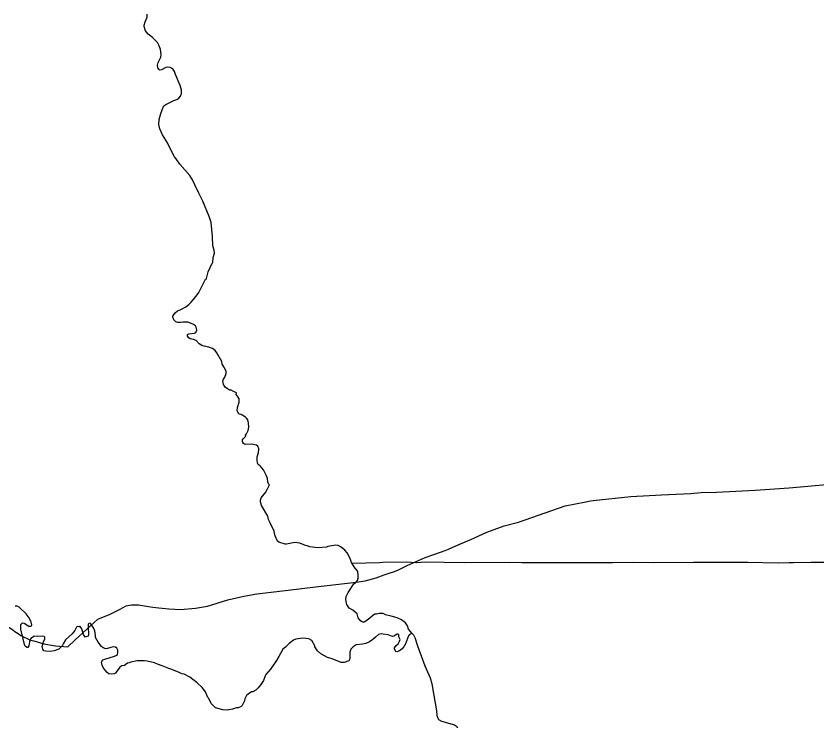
# Model space of a CAD drawing. Extents: x 0 to 2603, y -226 to 830.
# Drawn here: x 273.63 to 287.25, y 628.19 to 640.19 of the extents above; entities that cross this region are included whole.
import ezdxf

# ---------------------------------------------------------------- set-up
doc = ezdxf.new("R2010")
doc.units = 0
for name, color, linetype in [('CT_TSH_Map_Districts', 7, 'Continuous'), ('CT_TSH_Map_Town_Limits', 7, 'Continuous'), ('CT_TSH_Map_US_and_State_Routes', 7, 'Continuous')]:
    doc.layers.add(name, color=color, linetype=linetype)

msp = doc.modelspace()

# ---------------------------------------------------------------- linework, layer by layer
at = {"layer": 'CT_TSH_Map_Districts'}
for points in [[(276.689, 634.664), (276.648, 634.686), (276.59, 634.695), (276.567, 634.71), (276.542, 634.742), (276.541, 634.756), (276.544, 634.767), (276.565, 634.778), (276.664, 634.793), (276.686, 634.802), (276.701, 634.844), (276.694, 634.895), (276.679, 634.917), (276.644, 634.94), (276.594, 634.964), (276.55, 634.978), (276.467, 634.981), (276.429, 634.975), (276.382, 634.975), (276.346, 634.986), (276.314, 635.02), (276.297, 635.063), (276.297, 635.081), (276.303, 635.095), (276.333, 635.138), (276.376, 635.171), (276.428, 635.192), (276.516, 635.238), (276.569, 635.278), (276.601, 635.314), (276.642, 635.358), (276.71, 635.443), (276.738, 635.485), (276.758, 635.529), (276.85, 635.711), (276.862, 635.713), (276.865, 635.723), (276.896, 635.834), (276.964, 635.985), (276.977, 635.994), (276.983, 636.077), (277.004, 636.155), (276.997, 636.204), (276.976, 636.277), (276.97, 636.438), (276.946, 636.677), (276.914, 636.774), (276.802, 637.037), (276.735, 637.172), (276.67, 637.317), (276.627, 637.4), (276.582, 637.475), (276.415, 637.668), (276.353, 637.756), (276.323, 637.794), (276.255, 637.921), (276.205, 638.032), (276.12, 638.165), (276.076, 638.269), (276.057, 638.341), (276.063, 638.427), (276.089, 638.528), (276.13, 638.636), (276.141, 638.658), (276.174, 638.684), (276.313, 638.753), (276.364, 638.77), (276.398, 638.792), (276.423, 638.822), (276.44, 638.871), (276.44, 638.926), (276.418, 639.007), (276.338, 639.191), (276.321, 639.243), (276.301, 639.281), (276.273, 639.303), (276.249, 639.313), (276.208, 639.319), (276.174, 639.314), (276.1, 639.272), (276.075, 639.268), (276.06, 639.276), (276.038, 639.305), (276.035, 639.351), (276.046, 639.398), (276.09, 639.49), (276.095, 639.535), (276.083, 639.619), (276.063, 639.682), (276.033, 639.735), (276.006, 639.767), (275.946, 639.823), (275.873, 639.878), (275.827, 639.935), (275.809, 640.008), (275.808, 640.035), (275.823, 640.087), (275.856, 640.171), (275.857, 640.221)], [(279.346, 630.872), (279.335, 630.887), (279.313, 630.959), (279.258, 631.054), (279.219, 631.1), (279.159, 631.147), (279.104, 631.179), (279.065, 631.186), (278.933, 631.158), (278.909, 631.149), (278.756, 631.138), (278.625, 631.156), (278.578, 631.173), (278.552, 631.177), (278.452, 631.216), (278.41, 631.225), (278.368, 631.227), (278.23, 631.203), (278.206, 631.202), (278.096, 631.232), (278.073, 631.253), (278.035, 631.343), (278.022, 631.384), (278.016, 631.421), (277.951, 631.562), (277.921, 631.623), (277.91, 631.679), (277.802, 631.856), (277.783, 631.921), (277.784, 631.948), (277.795, 631.989), (277.876, 632.083), (277.884, 632.104), (277.907, 632.145), (277.937, 632.211), (277.923, 632.23), (277.912, 632.264), (277.906, 632.32), (277.88, 632.377), (277.834, 632.463), (277.78, 632.532), (277.747, 632.556), (277.732, 632.581), (277.728, 632.637), (277.731, 632.687), (277.75, 632.762), (277.751, 632.785), (277.756, 632.802), (277.759, 632.825), (277.742, 632.87), (277.716, 632.888), (277.64, 632.905), (277.537, 632.896), (277.511, 632.903), (277.496, 632.914), (277.485, 632.93), (277.48, 632.945), (277.48, 632.975), (277.49, 632.995), (277.501, 633.002), (277.534, 633.039), (277.533, 633.053), (277.548, 633.079), (277.577, 633.137), (277.586, 633.193), (277.583, 633.265), (277.57, 633.315), (277.55, 633.347), (277.531, 633.36), (277.455, 633.409), (277.426, 633.412), (277.416, 633.421), (277.39, 633.468), (277.392, 633.525), (277.423, 633.617), (277.425, 633.673), (277.407, 633.704), (277.371, 633.745), (277.375, 633.775), (277.325, 633.796), (277.287, 633.822), (277.258, 633.824), (277.225, 633.845), (277.184, 633.875), (277.158, 633.916), (277.147, 633.981), (277.157, 634.008), (277.181, 634.044), (277.202, 634.105), (277.2, 634.137), (277.174, 634.201), (277.135, 634.261), (277.126, 634.311), (277.044, 634.459), (277.012, 634.496), (276.968, 634.528), (276.908, 634.554), (276.826, 634.569), (276.785, 634.579), (276.741, 634.607), (276.689, 634.664)], [(280.363, 629.679), (280.303, 629.754), (280.286, 629.811), (280.25, 629.864), (280.182, 629.913), (280.11, 629.947), (280.007, 629.974), (279.912, 629.998), (279.873, 630.019), (279.805, 630.021), (279.756, 630.01), (279.732, 630.01), (279.691, 629.983), (279.646, 629.939), (279.578, 629.888), (279.546, 629.875), (279.523, 629.876), (279.502, 629.885), (279.494, 629.902), (279.482, 629.904), (279.449, 629.948), (279.427, 630.016), (279.353, 630.076), (279.305, 630.104), (279.294, 630.114), (279.256, 630.174), (279.247, 630.199), (279.239, 630.258), (279.245, 630.311), (279.276, 630.376), (279.375, 630.524), (279.393, 630.536), (279.437, 630.581), (279.448, 630.624), (279.448, 630.671), (279.44, 630.736), (279.431, 630.755), (279.379, 630.814), (279.346, 630.872)], [(275.526, 629.173), (275.471, 629.136), (275.427, 629.13), (275.395, 629.11), (275.332, 629.021), (275.322, 629.008), (275.295, 628.993), (275.244, 628.987), (275.204, 628.995), (275.177, 629.014), (275.118, 629.093), (275.09, 629.141), (275.084, 629.191), (275.105, 629.232), (275.157, 629.252), (275.288, 629.287), (275.331, 629.304), (275.351, 629.323), (275.36, 629.359), (275.358, 629.397), (275.343, 629.433), (275.319, 629.45), (275.288, 629.452), (275.24, 629.443), (275.181, 629.423), (275.155, 629.421), (275.111, 629.435), (275.079, 629.458), (275.022, 629.535), (274.982, 629.613), (274.98, 629.645), (274.966, 629.725), (274.944, 629.779), (274.901, 629.844), (274.887, 629.854), (274.865, 629.849), (274.856, 629.841), (274.852, 629.786), (274.863, 629.662), (274.857, 629.637), (274.817, 629.621), (274.803, 629.62), (274.777, 629.665), (274.749, 629.757), (274.717, 629.798), (274.708, 629.799), (274.695, 629.794), (274.669, 629.797), (274.654, 629.789), (274.625, 629.732), (274.584, 629.676), (274.525, 629.621), (274.47, 629.574), (274.428, 629.503), (274.411, 629.47), (274.392, 629.445), (274.353, 629.415), (274.275, 629.384), (274.215, 629.372), (274.131, 629.378), (274.101, 629.388), (274.083, 629.414), (274.07, 629.459), (274.094, 629.539), (274.117, 629.589), (274.118, 629.617), (274.108, 629.632), (274.073, 629.637), (273.993, 629.632), (273.938, 629.635), (273.906, 629.615), (273.881, 629.594), (273.858, 629.54), (273.847, 629.468), (273.826, 629.444), (273.815, 629.441), (273.804, 629.445), (273.784, 629.465), (273.771, 629.493), (273.711, 629.753), (273.712, 629.834), (273.732, 629.854), (273.747, 629.859), (273.764, 629.858), (273.847, 629.805), (273.873, 629.804), (273.889, 629.811), (273.896, 629.826), (273.886, 629.874), (273.849, 629.946), (273.798, 630.015), (273.681, 630.128), (273.646, 630.143), (273.615, 630.144)], [(280.363, 629.679), (280.318, 629.664), (280.303, 629.643), (280.25, 629.505), (280.229, 629.467), (280.196, 629.421), (280.15, 629.384), (280.102, 629.368), (280.086, 629.373), (280.065, 629.412), (280.065, 629.436), (280.09, 629.476), (280.126, 629.507), (280.151, 629.549), (280.163, 629.581), (280.138, 629.626), (280.138, 629.66), (280.127, 629.668), (280.108, 629.667), (280.053, 629.635), (280.031, 629.628), (280.014, 629.634), (279.959, 629.658), (279.873, 629.671), (279.837, 629.676), (279.792, 629.663), (279.74, 629.62), (279.698, 629.576), (279.639, 629.541), (279.575, 629.511), (279.521, 629.498), (279.414, 629.488), (279.36, 629.453), (279.351, 629.443), (279.322, 629.412), (279.304, 629.362), (279.302, 629.248), (279.288, 629.215), (279.208, 629.185), (279.156, 629.187), (279.059, 629.226), (278.989, 629.257), (278.925, 629.272), (278.811, 629.335), (278.757, 629.385), (278.73, 629.419), (278.712, 629.451), (278.708, 629.469), (278.656, 629.564), (278.607, 629.587), (278.504, 629.6), (278.388, 629.583), (278.347, 629.565), (278.275, 629.508), (278.213, 629.45), (278.167, 629.411), (278.096, 629.291), (278.056, 629.218), (277.953, 629.072), (277.877, 628.985), (277.863, 628.962), (277.837, 628.883), (277.792, 628.813), (277.746, 628.753), (277.704, 628.716), (277.656, 628.689), (277.633, 628.686), (277.574, 628.648), (277.548, 628.623), (277.518, 628.566), (277.511, 628.534), (277.476, 628.457), (277.457, 628.436), (277.406, 628.414), (277.374, 628.414), (277.345, 628.406), (277.309, 628.393), (277.221, 628.377), (277.145, 628.382), (277.018, 628.413), (276.953, 628.486), (276.9, 628.582), (276.891, 628.591), (276.85, 628.688), (276.792, 628.76), (276.71, 628.84), (276.583, 628.936), (276.487, 628.986), (276.447, 628.992), (276.401, 629.019), (276.279, 629.068), (276.224, 629.084), (276.113, 629.128), (276.031, 629.157), (275.98, 629.183), (275.857, 629.211), (275.813, 629.217), (275.685, 629.217), (275.581, 629.195), (275.554, 629.183), (275.526, 629.173)]]:
    msp.add_lwpolyline(points, dxfattribs=at)
at = {"layer": 'CT_TSH_Map_Town_Limits'}
for points in [[(276.689, 634.664), (276.648, 634.686), (276.59, 634.695), (276.567, 634.71), (276.542, 634.742), (276.541, 634.756), (276.544, 634.767), (276.565, 634.778), (276.664, 634.793), (276.686, 634.802), (276.701, 634.844), (276.694, 634.895), (276.679, 634.917), (276.644, 634.94), (276.594, 634.964), (276.55, 634.978), (276.467, 634.981), (276.429, 634.975), (276.382, 634.975), (276.346, 634.986), (276.314, 635.02), (276.297, 635.063), (276.297, 635.081), (276.303, 635.095), (276.333, 635.138), (276.376, 635.171), (276.428, 635.192), (276.516, 635.238), (276.569, 635.278), (276.601, 635.314), (276.642, 635.358), (276.71, 635.443), (276.738, 635.485), (276.758, 635.529), (276.85, 635.711), (276.862, 635.713), (276.865, 635.723), (276.896, 635.834), (276.964, 635.985), (276.977, 635.994), (276.983, 636.077), (277.004, 636.155), (276.997, 636.204), (276.976, 636.277), (276.97, 636.438), (276.946, 636.677), (276.914, 636.774), (276.802, 637.037), (276.735, 637.172), (276.67, 637.317), (276.627, 637.4), (276.582, 637.475), (276.415, 637.668), (276.353, 637.756), (276.323, 637.794), (276.255, 637.921), (276.205, 638.032), (276.12, 638.165), (276.076, 638.269), (276.057, 638.341), (276.063, 638.427), (276.089, 638.528), (276.13, 638.636), (276.141, 638.658), (276.174, 638.684), (276.313, 638.753), (276.364, 638.77), (276.398, 638.792), (276.423, 638.822), (276.44, 638.871), (276.44, 638.926), (276.418, 639.007), (276.338, 639.191), (276.321, 639.243), (276.301, 639.281), (276.273, 639.303), (276.249, 639.313), (276.208, 639.319), (276.174, 639.314), (276.1, 639.272), (276.075, 639.268), (276.06, 639.276), (276.038, 639.305), (276.035, 639.351), (276.046, 639.398), (276.09, 639.49), (276.095, 639.535), (276.083, 639.619), (276.063, 639.682), (276.033, 639.735), (276.006, 639.767), (275.946, 639.823), (275.873, 639.878), (275.827, 639.935), (275.809, 640.008), (275.808, 640.035), (275.823, 640.087), (275.856, 640.171), (275.857, 640.221)], [(279.346, 630.872), (279.335, 630.887), (279.313, 630.959), (279.258, 631.054), (279.219, 631.1), (279.159, 631.147), (279.104, 631.179), (279.065, 631.186), (278.933, 631.158), (278.909, 631.149), (278.756, 631.138), (278.625, 631.156), (278.578, 631.173), (278.552, 631.177), (278.452, 631.216), (278.41, 631.225), (278.368, 631.227), (278.23, 631.203), (278.206, 631.202), (278.096, 631.232), (278.073, 631.253), (278.035, 631.343), (278.022, 631.384), (278.016, 631.421), (277.951, 631.562), (277.921, 631.623), (277.91, 631.679), (277.802, 631.856), (277.783, 631.921), (277.784, 631.948), (277.795, 631.989), (277.876, 632.083), (277.884, 632.104), (277.907, 632.145), (277.937, 632.211), (277.923, 632.23), (277.912, 632.264), (277.906, 632.32), (277.88, 632.377), (277.834, 632.463), (277.78, 632.532), (277.747, 632.556), (277.732, 632.581), (277.728, 632.637), (277.731, 632.687), (277.75, 632.762), (277.751, 632.785), (277.756, 632.802), (277.759, 632.825), (277.742, 632.87), (277.716, 632.888), (277.64, 632.905), (277.537, 632.896), (277.511, 632.903), (277.496, 632.914), (277.485, 632.93), (277.48, 632.945), (277.48, 632.975), (277.49, 632.995), (277.501, 633.002), (277.534, 633.039), (277.533, 633.053), (277.548, 633.079), (277.577, 633.137), (277.586, 633.193), (277.583, 633.265), (277.57, 633.315), (277.55, 633.347), (277.531, 633.36), (277.455, 633.409), (277.426, 633.412), (277.416, 633.421), (277.39, 633.468), (277.392, 633.525), (277.423, 633.617), (277.425, 633.673), (277.407, 633.704), (277.371, 633.745), (277.375, 633.775), (277.325, 633.796), (277.287, 633.822), (277.258, 633.824), (277.225, 633.845), (277.184, 633.875), (277.158, 633.916), (277.147, 633.981), (277.157, 634.008), (277.181, 634.044), (277.202, 634.105), (277.2, 634.137), (277.174, 634.201), (277.135, 634.261), (277.126, 634.311), (277.044, 634.459), (277.012, 634.496), (276.968, 634.528), (276.908, 634.554), (276.826, 634.569), (276.785, 634.579), (276.741, 634.607), (276.689, 634.664)], [(280.363, 629.679), (280.303, 629.754), (280.286, 629.811), (280.25, 629.864), (280.182, 629.913), (280.11, 629.947), (280.007, 629.974), (279.912, 629.998), (279.873, 630.019), (279.805, 630.021), (279.756, 630.01), (279.732, 630.01), (279.691, 629.983), (279.646, 629.939), (279.578, 629.888), (279.546, 629.875), (279.523, 629.876), (279.502, 629.885), (279.494, 629.902), (279.482, 629.904), (279.449, 629.948), (279.427, 630.016), (279.353, 630.076), (279.305, 630.104), (279.294, 630.114), (279.256, 630.174), (279.247, 630.199), (279.239, 630.258), (279.245, 630.311), (279.276, 630.376), (279.375, 630.524), (279.393, 630.536), (279.437, 630.581), (279.448, 630.624), (279.448, 630.671), (279.44, 630.736), (279.431, 630.755), (279.379, 630.814), (279.346, 630.872)], [(287.406, 630.886), (287.142, 630.887), (286.851, 630.881), (286.774, 630.885), (286.591, 630.878), (286.075, 630.886), (285.15, 630.887), (284.465, 630.881), (284.106, 630.888), (283.773, 630.884), (283.375, 630.884), (282.261, 630.885), (282.232, 630.881), (282.021, 630.889), (281.256, 630.881), (280.911, 630.886), (280.593, 630.893), (280.435, 630.885), (280.271, 630.893), (279.867, 630.89), (279.811, 630.882), (279.346, 630.872)], [(275.526, 629.173), (275.471, 629.136), (275.427, 629.13), (275.395, 629.11), (275.332, 629.021), (275.322, 629.008), (275.295, 628.993), (275.244, 628.987), (275.204, 628.995), (275.177, 629.014), (275.118, 629.093), (275.09, 629.141), (275.084, 629.191), (275.105, 629.232), (275.157, 629.252), (275.288, 629.287), (275.331, 629.304), (275.351, 629.323), (275.36, 629.359), (275.358, 629.397), (275.343, 629.433), (275.319, 629.45), (275.288, 629.452), (275.24, 629.443), (275.181, 629.423), (275.155, 629.421), (275.111, 629.435), (275.079, 629.458), (275.022, 629.535), (274.982, 629.613), (274.98, 629.645), (274.966, 629.725), (274.944, 629.779), (274.901, 629.844), (274.887, 629.854), (274.865, 629.849), (274.856, 629.841), (274.852, 629.786), (274.863, 629.662), (274.857, 629.637), (274.817, 629.621), (274.803, 629.62), (274.777, 629.665), (274.749, 629.757), (274.717, 629.798), (274.708, 629.799), (274.695, 629.794), (274.669, 629.797), (274.654, 629.789), (274.625, 629.732), (274.584, 629.676), (274.525, 629.621), (274.47, 629.574), (274.428, 629.503), (274.411, 629.47), (274.392, 629.445), (274.353, 629.415), (274.275, 629.384), (274.215, 629.372), (274.131, 629.378), (274.101, 629.388), (274.083, 629.414), (274.07, 629.459), (274.094, 629.539), (274.117, 629.589), (274.118, 629.617), (274.108, 629.632), (274.073, 629.637), (273.993, 629.632), (273.938, 629.635), (273.906, 629.615), (273.881, 629.594), (273.858, 629.54), (273.847, 629.468), (273.826, 629.444), (273.815, 629.441), (273.804, 629.445), (273.784, 629.465), (273.771, 629.493), (273.711, 629.753), (273.712, 629.834), (273.732, 629.854), (273.747, 629.859), (273.764, 629.858), (273.847, 629.805), (273.873, 629.804), (273.889, 629.811), (273.896, 629.826), (273.886, 629.874), (273.849, 629.946), (273.798, 630.015), (273.681, 630.128), (273.646, 630.143), (273.615, 630.144)], [(280.363, 629.679), (280.318, 629.664), (280.303, 629.643), (280.25, 629.505), (280.229, 629.467), (280.196, 629.421), (280.15, 629.384), (280.102, 629.368), (280.086, 629.373), (280.065, 629.412), (280.065, 629.436), (280.09, 629.476), (280.126, 629.507), (280.151, 629.549), (280.163, 629.581), (280.138, 629.626), (280.138, 629.66), (280.127, 629.668), (280.108, 629.667), (280.053, 629.635), (280.031, 629.628), (280.014, 629.634), (279.959, 629.658), (279.873, 629.671), (279.837, 629.676), (279.792, 629.663), (279.74, 629.62), (279.698, 629.576), (279.639, 629.541), (279.575, 629.511), (279.521, 629.498), (279.414, 629.488), (279.36, 629.453), (279.351, 629.443), (279.322, 629.412), (279.304, 629.362), (279.302, 629.248), (279.288, 629.215), (279.208, 629.185), (279.156, 629.187), (279.059, 629.226), (278.989, 629.257), (278.925, 629.272), (278.811, 629.335), (278.757, 629.385), (278.73, 629.419), (278.712, 629.451), (278.708, 629.469), (278.656, 629.564), (278.607, 629.587), (278.504, 629.6), (278.388, 629.583), (278.347, 629.565), (278.275, 629.508), (278.213, 629.45), (278.167, 629.411), (278.096, 629.291), (278.056, 629.218), (277.953, 629.072), (277.877, 628.985), (277.863, 628.962), (277.837, 628.883), (277.792, 628.813), (277.746, 628.753), (277.704, 628.716), (277.656, 628.689), (277.633, 628.686), (277.574, 628.648), (277.548, 628.623), (277.518, 628.566), (277.511, 628.534), (277.476, 628.457), (277.457, 628.436), (277.406, 628.414), (277.374, 628.414), (277.345, 628.406), (277.309, 628.393), (277.221, 628.377), (277.145, 628.382), (277.018, 628.413), (276.953, 628.486), (276.9, 628.582), (276.891, 628.591), (276.85, 628.688), (276.792, 628.76), (276.71, 628.84), (276.583, 628.936), (276.487, 628.986), (276.447, 628.992), (276.401, 629.019), (276.279, 629.068), (276.224, 629.084), (276.113, 629.128), (276.031, 629.157), (275.98, 629.183), (275.857, 629.211), (275.813, 629.217), (275.685, 629.217), (275.581, 629.195), (275.554, 629.183), (275.526, 629.173)], [(280.363, 629.679), (280.385, 629.658), (280.411, 629.611), (280.456, 629.468), (280.58, 629.132), (280.668, 628.926), (280.697, 628.824), (280.778, 628.367), (280.784, 628.287), (280.8, 628.241), (280.815, 628.218), (280.863, 628.19), (281.087, 628.125), (281.12, 628.106), (281.161, 628.032), (281.213, 627.957), (281.276, 627.888), (281.304, 627.856), (281.313, 627.849), (281.318, 627.84), (281.492, 627.7), (281.573, 627.637), (281.666, 627.592), (281.735, 627.551)]]:
    msp.add_lwpolyline(points, dxfattribs=at)
at = {"layer": 'CT_TSH_Map_US_and_State_Routes'}
for points in [[(285.54, 632.086), (286.198, 632.122), (286.776, 632.162), (287.412, 632.218)], [(283.441, 631.944), (284.085, 632.014), (284.604, 632.04), (285.106, 632.062), (285.28, 632.077)], [(285.28, 632.077), (285.54, 632.086)], [(282.175, 631.577), (282.966, 631.854), (283.319, 631.921)], [(283.319, 631.921), (283.395, 631.936)], [(283.395, 631.936), (283.441, 631.944)], [(281.634, 631.403), (281.931, 631.514)], [(281.931, 631.514), (282.175, 631.577)], [(281.364, 631.279), (281.634, 631.403)], [(281.004, 631.128), (281.186, 631.206), (281.364, 631.279)], [(280.587, 630.974), (280.749, 631.03), (280.925, 631.092), (280.985, 631.117)], [(280.985, 631.117), (281.004, 631.128)], [(280.281, 630.838), (280.587, 630.974)], [(279.887, 630.679), (279.989, 630.714), (280.049, 630.731), (280.121, 630.757), (280.281, 630.838)], [(278.72, 630.477), (279.414, 630.556)], [(279.414, 630.556), (279.566, 630.577), (279.755, 630.625)], [(279.755, 630.625), (279.887, 630.679)], [(276.059, 630.119), (276.227, 630.1), (276.331, 630.094), (276.434, 630.091), (276.488, 630.094), (276.618, 630.103), (276.678, 630.109), (276.882, 630.148), (276.903, 630.149), (276.939, 630.161), (277.065, 630.203), (277.227, 630.256), (277.503, 630.315), (277.723, 630.357), (278.253, 630.42), (278.72, 630.477)], [(275.31, 630.048), (275.396, 630.094), (275.438, 630.119), (275.501, 630.15), (275.59, 630.169), (275.643, 630.17)], [(275.643, 630.17), (275.713, 630.167), (275.848, 630.146), (275.954, 630.13), (276.059, 630.119)], [(272.661, 630.113), (272.762, 630.094), (272.877, 630.067), (273, 630.026), (273.083, 629.998), (273.196, 629.952), (273.297, 629.904), (273.385, 629.857), (273.453, 629.819), (273.548, 629.759), (273.608, 629.717), (273.664, 629.678), (273.711, 629.647), (273.766, 629.617), (273.816, 629.593)], [(274.507, 629.453), (274.633, 629.573), (274.829, 629.754), (275.021, 629.923), (275.228, 630.007)], [(275.228, 630.007), (275.31, 630.048)], [(273.816, 629.593), (273.872, 629.569), (273.932, 629.553), (274.101, 629.505)], [(274.101, 629.505), (274.298, 629.47)], [(274.298, 629.47), (274.507, 629.453)]]:
    msp.add_lwpolyline(points, dxfattribs=at)

doc.saveas('drawing.dxf')
